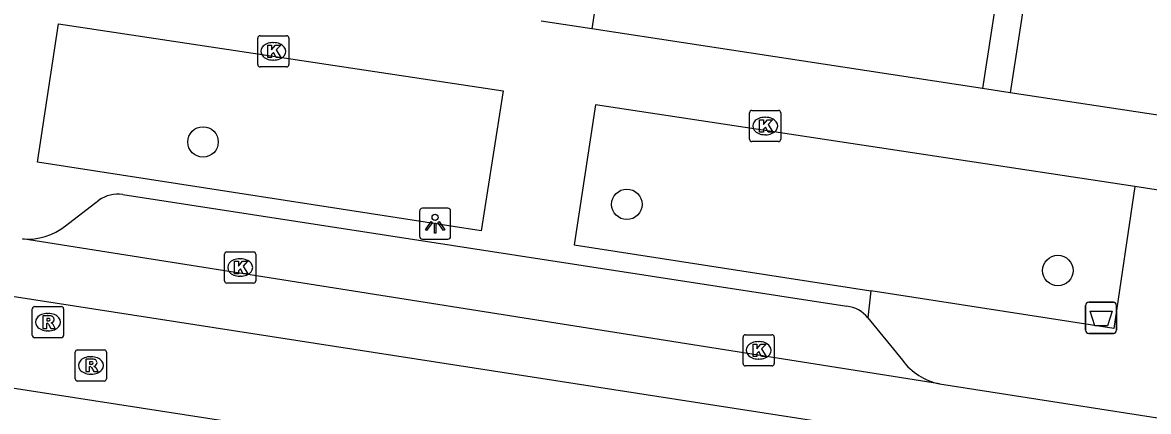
# Model space of a CAD drawing. Extents: x 163010 to 163853, y 382793 to 383982.
# Drawn here: x 163404.82 to 163440.89, y 383235.62 to 383248.09 of the extents above; entities that cross this region are included whole.
import ezdxf

# ---------------------------------------------------------------- set-up
doc = ezdxf.new("R2010")
doc.units = 0
for name, color, linetype in [('IMGEO_Afvalbak', 7, 'Continuous'), ('IMGEO_Boom', 7, 'Continuous'), ('IMGEO_Kolk', 7, 'Continuous'), ('IMGEO_Lichtpunt', 7, 'Continuous'), ('IMGEO_Rijbaan_lokaal_gesloten', 7, 'Continuous'), ('IMGEO_Rioolput', 7, 'Continuous'), ('IMGEO_Voetpad_open', 7, 'Continuous')]:
    doc.layers.add(name, color=color, linetype=linetype)

msp = doc.modelspace()

# ---------------------------------------------------------------- linework, layer by layer
at = {"layer": 'IMGEO_Afvalbak'}
for p, q in [((163438.88, 383238.22), (163438.88, 383239.02)), ((163438.88, 383239.02), (163438.88, 383238.22)), ((163438.98, 383239.12), (163439.77, 383239.12)), ((163439.77, 383239.12), (163438.98, 383239.12)), ((163439.87, 383239.02), (163439.87, 383238.22)), ((163439.87, 383238.22), (163439.87, 383239.02)), ((163439.77, 383238.12), (163438.98, 383238.12)), ((163438.98, 383238.12), (163439.77, 383238.12))]:
    msp.add_line(p, q, dxfattribs=at)
msp.add_lwpolyline([(163439.023, 383238.834), (163439.727, 383238.834), (163439.578, 383238.364), (163439.172, 383238.364), (163439.023, 383238.834)], dxfattribs=at)
for centre, start, end in [((163438.98, 383239.02), 90, 180), ((163438.98, 383239.02), 90, 180), ((163439.77, 383239.02), 0, 90), ((163439.77, 383239.02), 360, 90), ((163438.98, 383238.22), 180, 270), ((163438.98, 383238.22), 180, 270), ((163439.77, 383238.22), 270, 0), ((163439.77, 383238.22), 270, 0)]:
    msp.add_arc(centre, 0.1, start, end, dxfattribs=at)
at = {"layer": 'IMGEO_Boom'}
for centre in [(163410.601, 383244.26), (163424.181, 383242.259), (163437.99, 383240.135)]:
    msp.add_circle(centre, 0.489, dxfattribs=at)
at = {"layer": 'IMGEO_Kolk'}
for p, q in [((163412.352, 383246.74), (163412.352, 383247.592)), ((163412.427, 383247.666), (163413.279, 383247.666)), ((163413.353, 383247.592), (163413.353, 383246.74)), ((163412.84, 383247.446), (163412.865, 383247.446)), ((163412.863, 383246.886), (163412.838, 383246.886)), ((163413.279, 383246.666), (163412.427, 383246.666)), ((163428.113, 383244.345), (163428.113, 383245.197)), ((163428.188, 383245.271), (163429.04, 383245.271)), ((163428.601, 383245.051), (163428.626, 383245.051)), ((163429.114, 383245.197), (163429.114, 383244.345)), ((163428.624, 383244.491), (163428.599, 383244.491)), ((163429.04, 383244.271), (163428.188, 383244.271)), ((163411.366, 383240.732), (163412.218, 383240.732)), ((163411.291, 383239.806), (163411.291, 383240.658)), ((163411.779, 383240.512), (163411.804, 383240.512)), ((163412.292, 383240.658), (163412.292, 383239.806)), ((163412.218, 383239.732), (163411.366, 383239.732)), ((163411.802, 383239.952), (163411.777, 383239.952)), ((163427.903, 383237.151), (163427.903, 383238.003)), ((163427.978, 383238.077), (163428.83, 383238.077)), ((163428.391, 383237.857), (163428.416, 383237.857)), ((163428.904, 383238.003), (163428.904, 383237.151)), ((163428.414, 383237.297), (163428.389, 383237.297)), ((163428.83, 383237.077), (163427.978, 383237.077))]:
    msp.add_line(p, q, dxfattribs=at)
for points in [[(163412.352, 383246.74), (163412.352, 383247.592)], [(163412.427, 383247.666), (163413.279, 383247.666)], [(163413.353, 383247.592), (163413.353, 383246.74)], [(163412.673, 383247.366), (163412.796, 383247.366), (163412.796, 383247.215), (163412.926, 383247.366), (163413.09, 383247.366), (163412.944, 383247.215), (163413.097, 383246.966), (163412.945, 383246.966), (163412.86, 383247.13), (163412.796, 383247.063), (163412.796, 383246.966), (163412.673, 383246.966), (163412.673, 383247.366)], [(163413.279, 383246.666), (163412.427, 383246.666)], [(163428.113, 383244.345), (163428.113, 383245.197)], [(163428.188, 383245.271), (163429.04, 383245.271)], [(163429.114, 383245.197), (163429.114, 383244.345)], [(163428.434, 383244.971), (163428.557, 383244.971), (163428.557, 383244.82), (163428.687, 383244.971), (163428.851, 383244.971), (163428.705, 383244.82), (163428.858, 383244.571), (163428.706, 383244.571), (163428.621, 383244.735), (163428.557, 383244.668), (163428.557, 383244.571), (163428.434, 383244.571), (163428.434, 383244.971)], [(163429.04, 383244.271), (163428.188, 383244.271)], [(163411.366, 383240.732), (163412.218, 383240.732)], [(163411.291, 383239.806), (163411.291, 383240.658)], [(163411.612, 383240.432), (163411.735, 383240.432), (163411.735, 383240.281), (163411.865, 383240.432), (163412.029, 383240.432), (163411.883, 383240.281), (163412.036, 383240.032), (163411.884, 383240.032), (163411.799, 383240.196), (163411.735, 383240.129), (163411.735, 383240.032), (163411.612, 383240.032), (163411.612, 383240.432)], [(163412.292, 383240.658), (163412.292, 383239.806)], [(163412.218, 383239.732), (163411.366, 383239.732)], [(163427.903, 383237.151), (163427.903, 383238.003)], [(163427.978, 383238.077), (163428.83, 383238.077)], [(163428.904, 383238.003), (163428.904, 383237.151)], [(163428.224, 383237.777), (163428.347, 383237.777), (163428.347, 383237.626), (163428.477, 383237.777), (163428.641, 383237.777), (163428.495, 383237.626), (163428.648, 383237.377), (163428.496, 383237.377), (163428.411, 383237.541), (163428.347, 383237.474), (163428.347, 383237.377), (163428.224, 383237.377), (163428.224, 383237.777)], [(163428.83, 383237.077), (163427.978, 383237.077)]]:
    msp.add_lwpolyline(points, dxfattribs=at)
for centre, start, end in [((163412.429, 383247.59), 91.552, 178.448), ((163412.429, 383247.59), 91.552, 178.448), ((163413.277, 383247.59), 1.552, 88.448), ((163413.277, 383247.59), 1.552, 88.448), ((163412.429, 383246.742), 181.552, 268.448), ((163412.429, 383246.742), 181.552, 268.448), ((163413.277, 383246.742), 271.552, 358.448), ((163413.277, 383246.742), 271.552, 358.448), ((163428.19, 383245.195), 91.552, 178.448), ((163428.19, 383245.195), 91.552, 178.448), ((163429.038, 383245.195), 1.552, 88.448), ((163429.038, 383245.195), 1.552, 88.448), ((163428.19, 383244.347), 181.552, 268.448), ((163428.19, 383244.347), 181.552, 268.448), ((163429.038, 383244.347), 271.552, 358.448), ((163429.038, 383244.347), 271.552, 358.448), ((163411.368, 383240.656), 91.552, 178.448), ((163411.368, 383240.656), 91.552, 178.448), ((163412.216, 383240.656), 1.552, 88.448), ((163412.216, 383240.656), 1.552, 88.448), ((163411.368, 383239.808), 181.552, 268.448), ((163411.368, 383239.808), 181.552, 268.448), ((163412.216, 383239.808), 271.552, 358.448), ((163412.216, 383239.808), 271.552, 358.448), ((163427.98, 383238.001), 91.552, 178.448), ((163427.98, 383238.001), 91.552, 178.448), ((163428.828, 383238.001), 1.552, 88.448), ((163428.828, 383238.001), 1.552, 88.448), ((163427.98, 383237.153), 181.552, 268.448), ((163427.98, 383237.153), 181.552, 268.448), ((163428.828, 383237.153), 271.552, 358.448), ((163428.828, 383237.153), 271.552, 358.448)]:
    msp.add_arc(centre, 0.0765, start, end, dxfattribs=at)
for centre, major_axis, ratio, start_param, end_param in [((163412.839, 383247.166), (-0.387, 0.002), 0.722429, 4.712389, 7.853982), ((163412.864, 383247.166), (-0.39, 0.002), 0.717154, 1.570796, 4.712389), ((163428.6, 383244.771), (-0.387, 0.002), 0.722429, 4.712389, 7.853982), ((163428.625, 383244.771), (-0.39, 0.002), 0.717154, 1.570796, 4.712389), ((163411.778, 383240.232), (-0.387, 0.002), 0.722429, 4.712389, 7.853982), ((163411.803, 383240.232), (-0.39, 0.002), 0.717154, 1.570796, 4.712389), ((163428.39, 383237.577), (-0.387, 0.002), 0.722429, 4.712389, 7.853982), ((163428.415, 383237.577), (-0.39, 0.002), 0.717154, 1.570796, 4.712389)]:
    msp.add_ellipse(centre, major_axis=major_axis, ratio=ratio, start_param=start_param, end_param=end_param, dxfattribs=at)
at = {"layer": 'IMGEO_Lichtpunt'}
for p, q in [((163417.538, 383242.042), (163417.538, 383241.235)), ((163417.538, 383242.042), (163417.538, 383241.235)), ((163418.44, 383242.137), (163417.632, 383242.137)), ((163418.44, 383242.137), (163417.632, 383242.137)), ((163418.534, 383241.235), (163418.534, 383242.042)), ((163418.534, 383241.235), (163418.534, 383242.042)), ((163417.632, 383241.141), (163418.44, 383241.141)), ((163417.632, 383241.141), (163418.44, 383241.141))]:
    msp.add_line(p, q, dxfattribs=at)
for points in [[(163417.912, 383241.706), (163417.951, 383241.678), (163417.763, 383241.416), (163417.725, 383241.443), (163417.912, 383241.706)], [(163418.014, 383241.658), (163418.061, 383241.658), (163418.061, 383241.336), (163418.014, 383241.336), (163418.014, 383241.658)], [(163418.124, 383241.678), (163418.162, 383241.705), (163418.349, 383241.443), (163418.31, 383241.415), (163418.124, 383241.678)]]:
    msp.add_lwpolyline(points, dxfattribs=at)
msp.add_circle((163418.037, 383241.84), 0.0994, dxfattribs=at)
for centre, start, end in [((163417.632, 383242.042), 90, 180), ((163417.632, 383242.042), 90, 180), ((163418.44, 383242.042), 0, 90), ((163418.44, 383242.042), 0, 90), ((163417.632, 383241.235), 180, 270), ((163417.632, 383241.235), 180, 270), ((163418.44, 383241.235), 270, 0), ((163418.44, 383241.235), 270, 360)]:
    msp.add_arc(centre, 0.0946, start, end, dxfattribs=at)
at = {"layer": 'IMGEO_Rijbaan_lokaal_gesloten'}
for points in [[(163374.249, 383244.006), (163488.822, 383226.223), (163489.115, 383227.97)], [(163531.952, 383216.59), (163373.816, 383241.125)], [(163434.194, 383236.498), (163404.818, 383241.15)], [(163434.194, 383236.498), (163452.558, 383233.639)]]:
    msp.add_lwpolyline(points, dxfattribs=at)
at = {"layer": 'IMGEO_Rioolput'}
for p, q in [((163405.207, 383238.982), (163406.059, 383238.982)), ((163405.132, 383238.056), (163405.132, 383238.908)), ((163405.62, 383238.762), (163405.645, 383238.762)), ((163406.133, 383238.908), (163406.133, 383238.056)), ((163405.643, 383238.202), (163405.618, 383238.202)), ((163406.059, 383237.982), (163405.207, 383237.982)), ((163406.508, 383236.667), (163406.508, 383237.519)), ((163406.583, 383237.593), (163407.435, 383237.593)), ((163407.509, 383237.519), (163407.509, 383236.667)), ((163406.996, 383237.373), (163407.021, 383237.373)), ((163407.019, 383236.813), (163406.994, 383236.813)), ((163407.435, 383236.593), (163406.583, 383236.593))]:
    msp.add_line(p, q, dxfattribs=at)
for points in [[(163405.207, 383238.982), (163406.059, 383238.982)], [(163405.132, 383238.056), (163405.132, 383238.908)], [(163405.721, 383238.68), (163405.469, 383238.682), (163405.469, 383238.282)], [(163405.647, 383238.601), (163405.593, 383238.601), (163405.593, 383238.52)], [(163406.133, 383238.908), (163406.133, 383238.056)], [(163405.469, 383238.282), (163405.593, 383238.282), (163405.593, 383238.444), (163405.604, 383238.444)], [(163405.593, 383238.52), (163405.645, 383238.52)], [(163405.651, 383238.415), (163405.722, 383238.282), (163405.862, 383238.282), (163405.797, 383238.408)], [(163406.059, 383237.982), (163405.207, 383237.982)], [(163406.508, 383236.667), (163406.508, 383237.519)], [(163406.583, 383237.593), (163407.435, 383237.593)], [(163407.509, 383237.519), (163407.509, 383236.667)], [(163407.097, 383237.291), (163406.845, 383237.293), (163406.845, 383236.893)], [(163407.023, 383237.212), (163406.969, 383237.212), (163406.969, 383237.131)], [(163406.969, 383237.131), (163407.021, 383237.131)], [(163406.845, 383236.893), (163406.969, 383236.893), (163406.969, 383237.055), (163406.98, 383237.055)], [(163407.027, 383237.026), (163407.098, 383236.893), (163407.238, 383236.893), (163407.173, 383237.019)], [(163407.435, 383236.593), (163406.583, 383236.593)]]:
    msp.add_lwpolyline(points, dxfattribs=at)
for centre, radius, start, end in [((163405.209, 383238.906), 0.0765, 91.552, 178.448), ((163405.209, 383238.906), 0.0765, 91.552, 178.448), ((163406.057, 383238.906), 0.0765, 1.552, 88.448), ((163406.057, 383238.906), 0.0765, 1.552, 88.448), ((163405.653, 383238.505), 0.0964, 77.0061, 93.1865), ((163405.667, 383238.562), 0.0378, 276.6634, 79.6772), ((163405.72, 383238.57), 0.109, 350.3612, 89.416), ((163405.603, 383238.391), 0.0533, 26.0293, 88.6989), ((163405.629, 383238.709), 0.19, 274.7715, 282.9687), ((163405.718, 383238.57), 0.112, 277.5842, 350.9817), ((163405.702, 383238.355), 0.108, 29.5134, 73.7905), ((163405.209, 383238.058), 0.0765, 181.552, 268.448), ((163405.209, 383238.058), 0.0765, 181.552, 268.448), ((163406.057, 383238.058), 0.0765, 271.552, 358.448), ((163406.057, 383238.058), 0.0765, 271.552, 358.448), ((163406.585, 383237.517), 0.0765, 91.552, 178.448), ((163406.585, 383237.517), 0.0765, 91.552, 178.448), ((163407.433, 383237.517), 0.0765, 1.552, 88.448), ((163407.433, 383237.517), 0.0765, 1.552, 88.448), ((163407.005, 383237.32), 0.19, 274.7715, 282.9687), ((163407.029, 383237.116), 0.0964, 77.0061, 93.1865), ((163407.043, 383237.173), 0.0378, 276.6634, 79.6772), ((163407.096, 383237.181), 0.109, 350.3612, 89.416), ((163407.094, 383237.181), 0.112, 277.5842, 350.9817), ((163406.979, 383237.002), 0.0533, 26.0293, 88.6989), ((163407.078, 383236.966), 0.108, 29.5134, 73.7905), ((163406.585, 383236.669), 0.0765, 181.552, 268.448), ((163406.585, 383236.669), 0.0765, 181.552, 268.448), ((163407.433, 383236.669), 0.0765, 271.552, 358.448), ((163407.433, 383236.669), 0.0765, 271.552, 358.448)]:
    msp.add_arc(centre, radius, start, end, dxfattribs=at)
for centre, major_axis, ratio, start_param, end_param in [((163405.619, 383238.482), (-0.387, 0.002), 0.722429, 4.712389, 7.853982), ((163405.644, 383238.482), (-0.39, 0.002), 0.717154, 1.570796, 4.712389), ((163406.995, 383237.093), (-0.387, 0.002), 0.722429, 4.712389, 7.853982), ((163407.02, 383237.093), (-0.39, 0.002), 0.717154, 1.570796, 4.712389)]:
    msp.add_ellipse(centre, major_axis=major_axis, ratio=ratio, start_param=start_param, end_param=end_param, dxfattribs=at)
at = {"layer": 'IMGEO_Voetpad_open'}
for points in [[(163423.628, 383251.619), (163423.383, 383250), (163423.062, 383247.883)], [(163436.148, 383249.725), (163435.576, 383245.976)], [(163437.037, 383249.589), (163436.466, 383245.84)], [(163405.969, 383248.051), (163420.218, 383245.898), (163419.508, 383241.41), (163405.303, 383243.614), (163405.969, 383248.051)], [(163423.062, 383247.883), (163421.435, 383248.131)], [(163435.576, 383245.976), (163423.062, 383247.883)], [(163436.466, 383245.84), (163435.576, 383245.976)], [(163441.409, 383245.087), (163436.466, 383245.84)], [(163440.454, 383242.831), (163423.174, 383245.45), (163422.495, 383240.957), (163431.996, 383239.486)], [(163408.03, 383242.577), (163431.229, 383238.992)], [(163440.454, 383242.831), (163439.778, 383238.281), (163431.996, 383239.486)], [(163449.189, 383241.46), (163440.454, 383242.831)], [(163406.199, 383241.569), (163407.265, 383242.39)], [(163431.996, 383239.486), (163431.901, 383238.621)], [(163431.901, 383238.621), (163433.007, 383237.257)]]:
    msp.add_lwpolyline(points, dxfattribs=at)
for centre, radius, start, end in [((163407.885, 383241.51), 1.077, 82.2858, 125.1868), ((163404.983, 383243.091), 1.948, 265.1398, 308.6162), ((163431.116, 383237.993), 1.006, 38.6676, 83.5277), ((163434.634, 383238.494), 2.044, 217.2415, 257.5666)]:
    msp.add_arc(centre, radius, start, end, dxfattribs=at)

doc.saveas('drawing.dxf')
